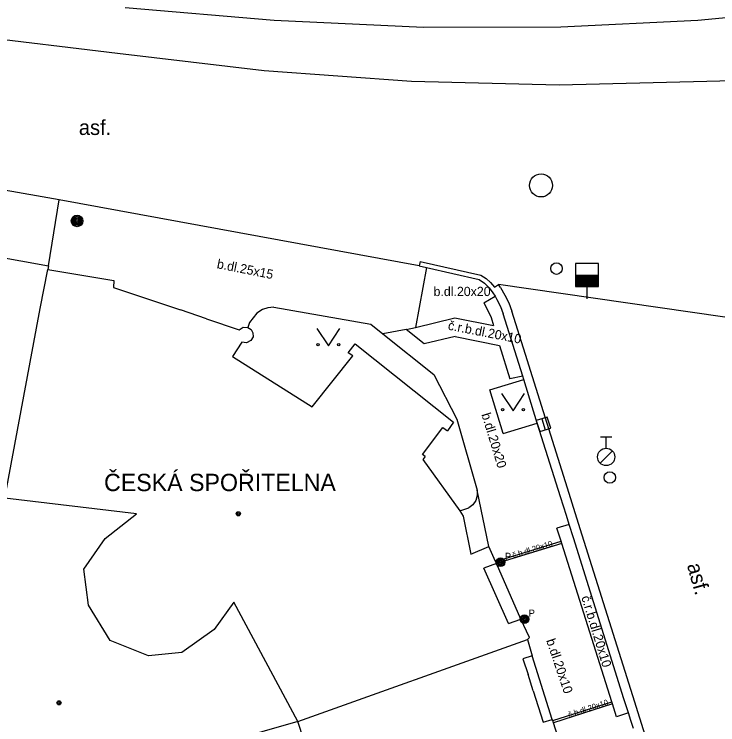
# Model space of a CAD drawing. Extents: x -596229 to -595156, y -1161237 to -1159376.
# Drawn here: x -595820.24 to -595789.79, y -1160367.48 to -1160336.73 of the extents above; entities that cross this region are included whole.
import ezdxf

# ---------------------------------------------------------------- set-up
doc = ezdxf.new("R2010")
doc.units = 0
for name, color, linetype in [('Level 25', 7, 'Continuous'), ('Level 27', 7, 'Continuous'), ('Level 28', 7, 'Continuous'), ('Level 36', 7, 'Continuous'), ('Level 39', 7, 'Continuous'), ('Specificka linie pasportu komunikaci', 7, 'Continuous'), ('TM - budovy zdene_ betonove - NP', 7, 'Continuous'), ('TM - budovy zdene_ betonove - VP', 7, 'Continuous'), ('TM - chodniky - VP', 7, 'Continuous'), ('TM - DSPS - pomocna konstrukcni linie', 7, 'Continuous'), ('TM - komunikace - VP', 7, 'Continuous'), ('TM - MHD - osa koleji', 7, 'Continuous'), ('TM - popis objektu', 7, 'Continuous'), ('TM - popis povrchu', 7, 'Continuous'), ('TM - rozhrani mezi zpev. plochami mezi sebou - VP', 7, 'Continuous'), ('TM - vstup do budovy - zdene_ betonove', 7, 'Continuous'), ('TM - vstup do budovy - zdene_ betonove  - shora neviditelny', 7, 'Continuous'), ('Vrstva 34', 7, 'Continuous')]:
    doc.layers.add(name, color=color, linetype=linetype)

msp = doc.modelspace()

# ---------------------------------------------------------------- linework, layer by layer
at = {"layer": 'Level 25'}
for radius in [0.25, 0.2, 0.15, 0.1, 0.05]:
    msp.add_circle((-595817.52, -1160345.68), radius, dxfattribs=at)
at = {"layer": 'Level 27'}
msp.add_line((-595797.405, -1160354.242), (-595797.255, -1160354.718), dxfattribs=at)
msp.add_lwpolyline([(-595797.644, -1160354.317), (-595797.493, -1160354.794), (-595797.016, -1160354.643), (-595797.167, -1160354.166)], close=True, dxfattribs=at)
msp.add_circle((-595797.44, -1160344.14), 0.5, dxfattribs=at)
at = {"layer": 'Level 28'}
for p, q in [((-595795.95, -1160348.02), (-595794.95, -1160348.02)), ((-595795.95, -1160348.07), (-595794.95, -1160348.07)), ((-595795.95, -1160348.12), (-595794.95, -1160348.12)), ((-595795.95, -1160348.17), (-595794.95, -1160348.17)), ((-595795.95, -1160348.22), (-595794.95, -1160348.22)), ((-595795.95, -1160348.27), (-595794.95, -1160348.27)), ((-595795.95, -1160348.32), (-595794.95, -1160348.32)), ((-595795.95, -1160348.37), (-595794.95, -1160348.37)), ((-595795.95, -1160348.42), (-595794.95, -1160348.42)), ((-595795.95, -1160348.47), (-595794.95, -1160348.47)), ((-595795.45, -1160348.52), (-595795.45, -1160349.05)), ((-595794.87, -1160355.015), (-595794.37, -1160355.015)), ((-595794.62, -1160355.515), (-595794.62, -1160355.015)), ((-595794.878, -1160356.162), (-595794.348, -1160355.632))]:
    msp.add_line(p, q, dxfattribs=at)
msp.add_lwpolyline([(-595795.95, -1160348.52), (-595794.95, -1160348.52), (-595794.95, -1160347.52), (-595795.95, -1160347.52)], close=True, dxfattribs=at)
for centre, radius in [((-595796.77, -1160347.74), 0.25), ((-595794.62, -1160355.89), 0.375), ((-595794.46, -1160356.78), 0.25)]:
    msp.add_circle(centre, radius, dxfattribs=at)
at = {"layer": 'Level 36'}
for points in [[(-595807.14, -1160350.33), (-595806.64, -1160351.08), (-595806.14, -1160350.33)], [(-595799.15, -1160353.14), (-595798.65, -1160353.89), (-595798.15, -1160353.14)]]:
    msp.add_lwpolyline(points, dxfattribs=at)
for centre in [(-595807.09, -1160351.03), (-595806.191, -1160351.03), (-595799.1, -1160353.84), (-595798.201, -1160353.84)]:
    msp.add_circle(centre, 0.05, dxfattribs=at)
at = {"layer": 'Level 39'}
for centre, radius in [((-595810.54, -1160358.35), 0.09), ((-595810.54, -1160358.35), 0.0398), ((-595818.3, -1160366.53), 0.09), ((-595818.3, -1160366.53), 0.0398)]:
    msp.add_circle(centre, radius, dxfattribs=at)
at = {"layer": 'Specificka linie pasportu komunikaci'}
for points in [[(-595786.79, -1160350.23), (-595799.28, -1160348.43)], [(-595799.7, -1160359.77), (-595800.21, -1160357.33)]]:
    msp.add_lwpolyline(points, dxfattribs=at)
at = {"layer": 'TM - budovy zdene_ betonove - NP'}
for points in [[(-595799.37, -1160360.5), (-595799.91, -1160360.71)], [(-595798.84, -1160363.1), (-595798.31, -1160362.91)], [(-595797.82, -1160364.5), (-595798.22, -1160364.62)], [(-595798.22, -1160364.62), (-595798, -1160365.31)], [(-595797.78, -1160366.01), (-595797.35, -1160367.37)], [(-595797.35, -1160367.37), (-595796.95, -1160367.25)]]:
    msp.add_lwpolyline(points, dxfattribs=at)
at = {"layer": 'TM - budovy zdene_ betonove - VP'}
for points in [[(-595829.39, -1160345.7), (-595818.76, -1160347.62)], [(-595818.76, -1160347.62), (-595818.79, -1160347.78)], [(-595819.11, -1160349.47), (-595818.79, -1160347.78)], [(-595818.79, -1160347.78), (-595815.93, -1160348.25)], [(-595815.93, -1160348.25), (-595815.94, -1160348.56)], [(-595815.94, -1160348.56), (-595813.04, -1160349.53)], [(-595820.64, -1160357.68), (-595819.11, -1160349.47)], [(-595811.91, -1160349.91), (-595810.5, -1160350.39)], [(-595810.5, -1160350.39), (-595810.33, -1160350.28)], [(-595810.33, -1160350.28), (-595810.13, -1160350.29)], [(-595810.13, -1160350.29), (-595809.99, -1160350.38)], [(-595809.99, -1160350.38), (-595809.91, -1160350.52)], [(-595809.9, -1160350.69), (-595810, -1160350.85)], [(-595809.91, -1160350.52), (-595809.9, -1160350.69)], [(-595810.39, -1160350.92), (-595810.79, -1160351.55)], [(-595810.19, -1160350.95), (-595810.39, -1160350.92)], [(-595810, -1160350.85), (-595810.19, -1160350.95)], [(-595805.78, -1160351.38), (-595805.48, -1160351)], [(-595805.48, -1160351), (-595801.22, -1160354.38)], [(-595810.79, -1160351.55), (-595807.34, -1160353.73)], [(-595807.34, -1160353.73), (-595805.59, -1160351.52)], [(-595805.59, -1160351.52), (-595805.78, -1160351.38)], [(-595801.22, -1160354.38), (-595801.48, -1160354.76)], [(-595802.46, -1160355.87), (-595802.57, -1160355.79), (-595801.69, -1160354.62), (-595801.48, -1160354.76)], [(-595802.46, -1160355.87), (-595802.56, -1160356)], [(-595802.56, -1160356), (-595800.95, -1160358.22)], [(-595814.95, -1160358.35), (-595820.64, -1160357.68)], [(-595816.3, -1160359.42), (-595814.95, -1160358.35)], [(-595800.95, -1160358.22), (-595800.81, -1160358.46)], [(-595817.22, -1160360.74), (-595816.3, -1160359.42)], [(-595800.48, -1160360.1), (-595799.7, -1160359.77)], [(-595799.41, -1160360.42), (-595799.7, -1160359.77)], [(-595799.37, -1160360.5), (-595799.41, -1160360.42)], [(-595798.31, -1160362.91), (-595799.37, -1160360.5)], [(-595817.02, -1160362.31), (-595817.22, -1160360.74)], [(-595816.08, -1160363.84), (-595817.02, -1160362.31)], [(-595810.73, -1160362.18), (-595811.59, -1160363.35)], [(-595807.97, -1160367.34), (-595810.73, -1160362.18)], [(-595798.02, -1160363.79), (-595797.94, -1160363.71), (-595798.31, -1160362.91)], [(-595811.59, -1160363.35), (-595812.99, -1160364.35)], [(-595814.42, -1160364.49), (-595816.08, -1160363.84)], [(-595807.97, -1160367.34), (-595798.02, -1160363.79)], [(-595798.02, -1160363.79), (-595797.82, -1160364.5)], [(-595812.99, -1160364.35), (-595814.42, -1160364.49)], [(-595796.95, -1160367.25), (-595797.82, -1160364.5)], [(-595796.93, -1160367.3), (-595796.95, -1160367.25)], [(-595796.9, -1160367.39), (-595796.93, -1160367.3)], [(-595807.97, -1160367.34), (-595814.1, -1160369.1)], [(-595807.16, -1160369.8), (-595807.97, -1160367.34)], [(-595795.5, -1160371.81), (-595796.9, -1160367.39)]]:
    msp.add_lwpolyline(points, dxfattribs=at)
at = {"layer": 'TM - chodniky - VP'}
for points in [[(-595809, -1160349.41), (-595809.26, -1160349.44), (-595809.5, -1160349.51), (-595809.74, -1160349.67), (-595809.9, -1160349.87), (-595810.05, -1160350.08), (-595810.13, -1160350.29)], [(-595809, -1160349.41), (-595804.81, -1160350.15)], [(-595804.81, -1160350.15), (-595804.29, -1160350.57)], [(-595804.29, -1160350.57), (-595802.08, -1160352.33), (-595801.08, -1160354.25), (-595800.21, -1160357.33)], [(-595799.66, -1160352.99), (-595798.19, -1160352.54)], [(-595799.08, -1160354.88), (-595799.66, -1160352.99)], [(-595799.08, -1160354.88), (-595797.6, -1160354.43)], [(-595800.21, -1160357.33), (-595800.2, -1160357.56), (-595800.26, -1160357.78), (-595800.39, -1160357.97), (-595800.57, -1160358.1)], [(-595800.95, -1160358.22), (-595800.57, -1160358.1)]]:
    msp.add_lwpolyline(points, dxfattribs=at)
at = {"layer": 'TM - DSPS - pomocna konstrukcni linie'}
msp.add_lwpolyline([(-595802.67, -1160347.43), (-595802.72, -1160347.62)], dxfattribs=at)
at = {"layer": 'TM - komunikace - VP'}
for points in [[(-595818.29, -1160344.77), (-595819.28, -1160344.6), (-595843.89, -1160340.28)], [(-595802.72, -1160347.62), (-595818.29, -1160344.77)], [(-595802.72, -1160347.62), (-595802.39, -1160347.7)], [(-595802.39, -1160347.7), (-595800.11, -1160348.22)], [(-595800.11, -1160348.22), (-595799.88, -1160348.37), (-595799.68, -1160348.57), (-595799.52, -1160348.79)], [(-595799.52, -1160348.79), (-595799.43, -1160348.93)], [(-595799.43, -1160348.93), (-595799.35, -1160349.08), (-595799.2, -1160349.38), (-595799.08, -1160349.7)], [(-595798.23, -1160352.4), (-595798.49, -1160351.57), (-595799.08, -1160349.7)], [(-595798.19, -1160352.54), (-595798.23, -1160352.4)], [(-595797.6, -1160354.43), (-595798.19, -1160352.54)], [(-595796.22, -1160358.81), (-595796.34, -1160358.43), (-595796.6, -1160357.61), (-595797.6, -1160354.43)], [(-595793.66, -1160366.96), (-595793.85, -1160366.35), (-595796.04, -1160359.39), (-595796.22, -1160358.81)], [(-595793.44, -1160367.64), (-595793.55, -1160367.3), (-595793.66, -1160366.96)]]:
    msp.add_lwpolyline(points, dxfattribs=at)
at = {"layer": 'TM - MHD - osa koleji'}
for points in [[(-595778.84, -1160335.64), (-595784.72, -1160336.45), (-595790.65, -1160337), (-595796.58, -1160337.29), (-595802.53, -1160337.31)], [(-595802.53, -1160337.31), (-595808.99, -1160337), (-595815.44, -1160336.46)]]:
    msp.add_lwpolyline(points, dxfattribs=at)
at = {"layer": 'TM - rozhrani mezi zpev. plochami mezi sebou - VP'}
for points in [[(-595815.77, -1160338.44), (-595822, -1160337.69), (-595828.22, -1160336.79), (-595834.41, -1160335.75), (-595840.57, -1160334.55)], [(-595803.04, -1160339.65), (-595809.42, -1160339.19), (-595815.77, -1160338.44)], [(-595790.26, -1160339.65), (-595796.65, -1160339.8), (-595803.04, -1160339.65)], [(-595787.48, -1160339.57), (-595790.26, -1160339.65)], [(-595818.76, -1160347.62), (-595818.29, -1160344.77)], [(-595802.67, -1160347.43), (-595800.04, -1160348.03)], [(-595802.39, -1160347.7), (-595802.87, -1160350.29)], [(-595800.04, -1160348.03), (-595799.82, -1160348.17), (-595799.62, -1160348.34), (-595799.45, -1160348.54)], [(-595799.45, -1160348.54), (-595799.28, -1160348.43)], [(-595799.19, -1160348.56), (-595799.22, -1160348.52), (-595799.25, -1160348.47), (-595799.28, -1160348.43)], [(-595799.19, -1160348.56), (-595799, -1160348.89), (-595798.83, -1160349.23), (-595798.7, -1160349.58)], [(-595799.92, -1160349.22), (-595799.43, -1160348.93)], [(-595799.92, -1160349.22), (-595799.75, -1160349.53), (-595799.6, -1160349.86), (-595799.49, -1160350.2)], [(-595796.22, -1160357.47), (-595797.81, -1160352.42), (-595798.11, -1160351.46), (-595798.7, -1160349.58)], [(-595802.87, -1160350.29), (-595801.17, -1160349.87), (-595799.49, -1160350.2)], [(-595803.28, -1160350.37), (-595804.29, -1160350.57)], [(-595803.28, -1160350.37), (-595802.87, -1160350.29)], [(-595802.49, -1160351), (-595803.28, -1160350.37)], [(-595801.16, -1160350.68), (-595802.49, -1160351)], [(-595801.16, -1160350.68), (-595799.23, -1160351.07), (-595798.79, -1160352.51)], [(-595798.23, -1160352.4), (-595798.79, -1160352.51)], [(-595789.9, -1160377.64), (-595790.11, -1160376.97), (-595790.41, -1160375.99), (-595790.71, -1160375.03), (-595791.46, -1160372.62), (-595791.77, -1160371.66), (-595793.17, -1160367.19), (-595793.47, -1160366.23), (-595795.66, -1160359.28), (-595795.96, -1160358.31), (-595796.22, -1160357.47)], [(-595796.22, -1160358.81), (-595796.75, -1160358.97)], [(-595796.57, -1160359.54), (-595796.75, -1160358.97)], [(-595799.41, -1160360.42), (-595796.57, -1160359.54)], [(-595796.54, -1160359.64), (-595799.37, -1160360.5)], [(-595796.54, -1160359.64), (-595796.57, -1160359.54)], [(-595794.38, -1160366.48), (-595796.54, -1160359.64)], [(-595796.93, -1160367.3), (-595794.38, -1160366.48)], [(-595794.35, -1160366.58), (-595796.9, -1160367.39)], [(-595794.35, -1160366.58), (-595794.38, -1160366.48)], [(-595794.18, -1160367.13), (-595794.35, -1160366.58)], [(-595793.66, -1160366.96), (-595794.18, -1160367.13)]]:
    msp.add_lwpolyline(points, dxfattribs=at)
at = {"layer": 'TM - vstup do budovy - zdene_ betonove'}
for points in [[(-595811.91, -1160349.91), (-595813.04, -1160349.53)], [(-595800.81, -1160358.46), (-595800.48, -1160360.1)]]:
    msp.add_lwpolyline(points, dxfattribs=at)
at = {"layer": 'TM - vstup do budovy - zdene_ betonove  - shora neviditelny'}
for points in [[(-595798.84, -1160363.1), (-595799.91, -1160360.71)], [(-595797.78, -1160366.01), (-595798, -1160365.31)]]:
    msp.add_lwpolyline(points, dxfattribs=at)
at = {"layer": 'Vrstva 34'}
for centre, radius in [((-595799.19, -1160360.45), 0.188), ((-595799.19, -1160360.45), 0.15), ((-595799.19, -1160360.45), 0.113), ((-595799.19, -1160360.45), 0.075), ((-595799.19, -1160360.45), 0.0375), ((-595798.16, -1160362.91), 0.188), ((-595798.16, -1160362.91), 0.15), ((-595798.16, -1160362.91), 0.113), ((-595798.16, -1160362.91), 0.075), ((-595798.16, -1160362.91), 0.0375)]:
    msp.add_circle(centre, radius, dxfattribs=at)

# ---------------------------------------------------------------- texts
at = {"layer": 'TM - popis objektu'}
msp.add_text('ČESKÁ SPOŘITELNA', height=0.75, dxfattribs=at).set_placement((-595816.35, -1160357.37))
at = {"layer": 'TM - popis povrchu'}
msp.add_text('asf.', height=0.65, dxfattribs=at).set_placement((-595817.44, -1160341.96))
for s, height, rotation, p in [('b.dl.25x15', 0.4, 348.8099, (-595811.49, -1160347.72)), ('b.dl.20x20', 0.4, 0.0079, (-595802.09, -1160348.93)), ('č.r.b.dl.20x10', 0.4, 349, (-595801.49, -1160350.38)), ('b.dl.20x20', 0.4, 286.9307, (-595800.02, -1160354.05)), ('č.b.dl.20x10', 0.25, 17, (-595798.64, -1160360.27)), ('asf.', 0.65, 285.7393, (-595791.13, -1160360.57)), ('č.r.b.dl.20x10', 0.4, 287, (-595795.7, -1160361.96)), ('b.dl.20x10', 0.4, 288.6619, (-595797.22, -1160363.83)), ('č.b.dl.20x10', 0.25, 18, (-595796.22, -1160367.17))]:
    msp.add_text(s, height=height, rotation=rotation, dxfattribs=at).set_placement(p)
at = {"layer": 'Vrstva 34'}
for p in [(-595799.002, -1160360.337), (-595797.972, -1160362.797)]:
    msp.add_text('P', height=0.3, dxfattribs=at).set_placement(p)

doc.saveas('drawing.dxf')
